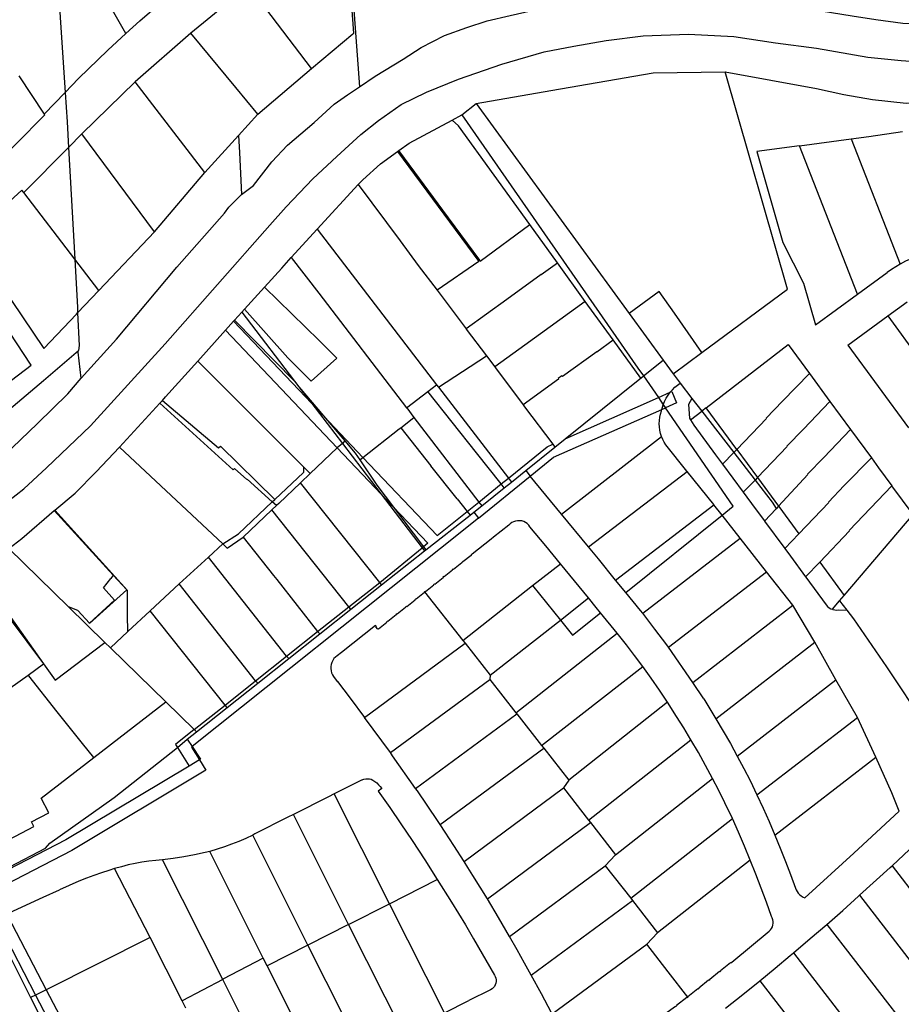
# Model space of a CAD drawing. Header units: inches. Extents: x 210911 to 224988, y 571697 to 586201.
# Tile 271 of 301: x 221935 to 222153, y 584355 to 584598. Entities that reach past the tile are written whole.
import ezdxf

# ---------------------------------------------------------------- set-up
doc = ezdxf.new("R2010")
doc.units = ezdxf.units.IN
doc.header["$MEASUREMENT"] = 0

msp = doc.modelspace()

# ---------------------------------------------------------------- linework, layer by layer
for points in [[(221984.129, 584658.453), (222012.95, 584659.926), (222018.688, 584581.676)], [(222109.15, 584585.37), (222131.71, 584581.28), (222138.43, 584579.82), (222145.55, 584578.53), (222153.91, 584577.66), (222162.64, 584577.97), (222175.9, 584579.48), (222195.81, 584586.7), (222205.47, 584590.12), (222221.3, 584596.16), (222236.86, 584602.29), (222249.69, 584607.91), (222262.09, 584615.37), (222272.92, 584622.138)], [(221960.948, 584594.87), (221946.695, 584619.893)], [(222006.861, 584586.186), (222017.067, 584594.755), (222017.31, 584594.975), (222015.909, 584614.122), (222015.643, 584618.155)], [(221943.438, 584617.484), (221945.912, 584580.303)], [(221960.948, 584594.87), (221964.433, 584597.975), (221967.96, 584601.032), (221971.53, 584604.039), (221975.141, 584606.997), (221978.793, 584609.904), (221982.485, 584612.76), (221986.216, 584615.565)], [(222006.861, 584586.186), (221991.374, 584606.638)], [(222018.688, 584581.676), (222022.573, 584584.312), (222029.552, 584588.525), (222033.992, 584591.396), (222039.704, 584594.334), (222045.291, 584596.383), (222050.244, 584597.985), (222055.96, 584599.335), (222064.281, 584601.201), (222072.986, 584602.305), (222089.254, 584603.748), (222098.533, 584604.346), (222106.161, 584604.113), (222116.271, 584603.252), (222124.856, 584602.069), (222132.87, 584600.439), (222140.502, 584599.253), (222146.416, 584598.317), (222153.093, 584597.383), (222160.213, 584597.212), (222165.995, 584597.99), (222172.156, 584599.659), (222177.004, 584601.058)], [(221986.928, 584603.024), (221977.019, 584594.97)], [(221930.046, 584477.889), (221935.689, 584482.289), (221941.33, 584487.514), (221952.23, 584497.901), (221970.662, 584518.156), (221996.566, 584547.453), (222000.556, 584552.039), (222007.208, 584558.919), (222013.102, 584564.463), (222019.06, 584569.88), (222023.435, 584573.386), (222029.016, 584577.278), (222035.299, 584580.345), (222043.234, 584583.607), (222053.901, 584587.322), (222064.38, 584590.337), (222071.685, 584591.755), (222079.69, 584593.112), (222088.839, 584594.281), (222100.089, 584594.693), (222111.278, 584594.153), (222121.581, 584592.593), (222131.692, 584591.224), (222144.412, 584589.036), (222152.678, 584588.169), (222159.672, 584587.68)], [(221956.47, 584590.747), (221958.7, 584592.819), (221960.948, 584594.87)], [(221977.019, 584594.97), (221963.281, 584582.943)], [(221988.152, 584581.482), (221977.019, 584594.97)], [(221945.912, 584580.303), (221949.199, 584583.758), (221956.47, 584590.747)], [(221993.589, 584574.896), (222006.861, 584586.186)], [(221934.504, 584584.43), (221940.786, 584574.917)], [(222047.56, 584577.54), (222066.06, 584580.76), (222091.31, 584585.14), (222109.15, 584585.37)], [(222103.352, 584515.99), (222124.55, 584531.67), (222109.15, 584585.37)], [(221963.281, 584582.943), (221950.04, 584570.038)], [(221980.448, 584560.497), (221963.281, 584582.943)], [(221993.589, 584574.896), (221988.152, 584581.482)], [(221989.501, 584555.054), (221992.467, 584557.29), (221997.024, 584563.147), (222000.889, 584567.224), (222007.545, 584572.897), (222012.425, 584577.358), (222015.787, 584579.718), (222018.688, 584581.676)], [(221940.786, 584574.917), (221945.912, 584580.303)], [(221945.912, 584580.303), (221946.395, 584573.045), (221946.749, 584566.71)], [(222044, 584574.74), (222047.56, 584577.54)], [(222047.56, 584577.54), (222085.38, 584525.635)], [(221940.786, 584574.917), (221940.902, 584574.742), (221926.502, 584560.25)], [(221988.822, 584569.673), (221993.589, 584574.896)], [(222041.605, 584573.463), (222044, 584574.74)], [(222044, 584574.74), (222087.57, 584512.14), (222088.94, 584510.23)], [(222028.449, 584565.951), (222030.96, 584567.79), (222041.605, 584573.463)], [(222060.832, 584547.68), (222043.183, 584572.065), (222041.605, 584573.463)], [(221950.04, 584570.038), (221946.749, 584566.71)], [(221968.044, 584545.859), (221950.04, 584570.038)], [(221980.448, 584560.497), (221988.822, 584569.673)], [(221988.822, 584569.673), (221989.064, 584565.429)], [(222140.312, 584568.81), (222144.683, 584569.394), (222152.969, 584570.609)], [(221946.749, 584566.71), (221935.698, 584555.535)], [(221946.749, 584566.71), (221948.291, 584539.115)], [(222127.514, 584567.1), (222116.936, 584565.686), (222123.372, 584543.231), (222128.507, 584533.171), (222131.464, 584522.886), (222141.886, 584530.471)], [(222127.514, 584567.1), (222140.312, 584568.81)], [(222141.886, 584530.471), (222127.514, 584567.1)], [(222140.312, 584568.81), (222152.398, 584537.86)], [(221989.064, 584565.429), (221989.501, 584555.054)], [(222018.38, 584557.58), (222019.55, 584558.69), (222023.94, 584562.65), (222028.091, 584565.689)], [(222028.091, 584565.689), (222028.449, 584565.951)], [(222028.091, 584565.689), (222048.186, 584538.504)], [(222048.432, 584538.802), (222039.309, 584551.197), (222032.413, 584560.566), (222028.449, 584565.951)], [(221968.044, 584545.859), (221980.448, 584560.497)], [(222008.24, 584546.54), (222018.38, 584557.58)], [(222018.38, 584557.58), (222028.8, 584543.59), (222033.25, 584537.55), (222037.887, 584531.387)], [(221935.698, 584555.535), (221935.231, 584556.154), (221922.201, 584544.307), (221940.704, 584517.032), (221948.737, 584525.483), (221949.028, 584525.789)], [(221948.291, 584539.115), (221935.698, 584555.535)], [(221949.885, 584509.666), (221958.645, 584519.329), (221973.589, 584537.097), (221985.369, 584550.472), (221986.445, 584551.936), (221989.501, 584555.054)], [(222048.592, 584538.585), (222060.794, 584547.652)], [(222060.794, 584547.652), (222060.832, 584547.68)], [(222067.663, 584538.14), (222060.794, 584547.652)], [(221954.277, 584531.31), (221968.044, 584545.859)], [(222001.85, 584539.48), (222008.24, 584546.54)], [(222008.24, 584546.54), (222037.785, 584508.052)], [(221923.95, 584502.584), (221937.511, 584512.915), (221917.715, 584542.844)], [(222160.945, 584540.991), (222159.459, 584540.658), (222157.992, 584540.247), (222156.549, 584539.761), (222155.133, 584539.2), (222153.748, 584538.566), (222152.398, 584537.86)], [(221948.291, 584539.115), (221948.958, 584527.18), (221949.028, 584525.789)], [(221954.277, 584531.31), (221948.291, 584539.115)], [(221995.19, 584532.14), (221999.5, 584536.88), (222001.85, 584539.48)], [(222001.85, 584539.48), (222008.69, 584530.67), (222030.371, 584502.357)], [(222048.186, 584538.504), (222037.887, 584531.387)], [(222048.186, 584538.504), (222048.432, 584538.802)], [(222048.592, 584538.585), (222048.432, 584538.802)], [(222063.597, 584535.26), (222067.663, 584538.14)], [(222074.515, 584528.659), (222067.663, 584538.14)], [(222152.398, 584537.86), (222151.304, 584537.219), (222150.238, 584536.532), (222149.204, 584535.798)], [(222063.597, 584535.26), (222055.145, 584529.129)], [(222141.886, 584530.471), (222149.204, 584535.798)], [(221949.028, 584525.789), (221954.277, 584531.31)], [(221990.27, 584526.74), (221995.19, 584532.14)], [(221990.27, 584526.74), (222000.97, 584514.74), (222006.79, 584508.96), (222013.14, 584514.6), (222008.71, 584518.96), (221995.19, 584532.14)], [(222037.887, 584531.387), (222045.069, 584521.84)], [(222092.826, 584531.059), (222085.38, 584525.635)], [(222103.352, 584515.99), (222096.62, 584525.706), (222092.826, 584531.059)], [(222055.145, 584529.129), (222045.069, 584521.84)], [(222074.515, 584528.659), (222059.591, 584517.846)], [(222081.417, 584519.108), (222074.515, 584528.659)], [(222149.379, 584525.047), (222154.16, 584528.53)], [(221949.028, 584525.789), (221949.433, 584517.779), (221949.246, 584516.54)], [(221987.841, 584524.037), (221989.63, 584526.02)], [(221989.63, 584526.02), (221990.27, 584526.74)], [(221989.63, 584526.02), (222003.756, 584507.55)], [(222085.38, 584525.635), (222093.776, 584514.112)], [(221985.59, 584521.53), (221987.6, 584523.77)], [(221987.6, 584523.77), (221987.841, 584524.037)], [(221987.6, 584523.77), (222006.9, 584503.44)], [(221987.841, 584524.037), (222002.616, 584508.901), (222003.756, 584507.55)], [(222139.5, 584517.85), (222149.379, 584525.047)], [(222149.379, 584525.047), (222157.006, 584514.566), (222163.85, 584504.26)], [(221978.76, 584513.91), (221985.59, 584521.53)], [(221985.59, 584521.53), (222013.196, 584492.461)], [(222045.069, 584521.84), (222045.101, 584521.798)], [(222045.101, 584521.798), (222050.096, 584515.159)], [(222077.372, 584516.202), (222081.417, 584519.108)], [(222088.271, 584509.693), (222081.417, 584519.108)], [(222104.456, 584502.331), (222124.73, 584517.96), (222129.945, 584510.859)], [(221906.981, 584481.804), (221913.744, 584487.056), (221925.03, 584495.982), (221940.561, 584509.114), (221949.246, 584516.54)], [(221949.885, 584509.666), (221949.184, 584516.126), (221949.246, 584516.54)], [(222059.591, 584517.846), (222052.142, 584512.438)], [(222077.372, 584516.202), (222068.909, 584510.097)], [(222096.24, 584510.73), (222103.352, 584515.99)], [(222139.5, 584517.85), (222154.492, 584497.376)], [(221970.02, 584504.19), (221970.79, 584505.03), (221978.76, 584513.91)], [(221978.76, 584513.91), (222004.84, 584487.77)], [(222038.256, 584507.439), (222050.096, 584515.159)], [(222050.096, 584515.159), (222052.142, 584512.438)], [(222088.94, 584510.23), (222093.776, 584514.112)], [(222093.776, 584514.112), (222096.24, 584510.73)], [(222052.142, 584512.438), (222052.318, 584512.205)], [(222052.318, 584512.205), (222059.197, 584503.062)], [(222096.24, 584510.73), (222097.996, 584508.457)], [(222112.01, 584492.072), (222119.353, 584499.724), (222119.274, 584499.8), (222123.289, 584503.99), (222129.945, 584510.859)], [(222129.945, 584510.859), (222135.027, 584503.94)], [(221907.442, 584473.18), (221911.24, 584475.168), (221916.06, 584478.486), (221922.019, 584483.331), (221928.614, 584488.432), (221930.769, 584490.471), (221939.133, 584498.499), (221946.611, 584505.763), (221949.885, 584509.666)], [(222068.909, 584510.097), (222068.78, 584510.275), (222067.805, 584509.573), (222067.933, 584509.395), (222059.197, 584503.062)], [(222069.57, 584494.68), (222088.025, 584509.496)], [(222088.025, 584509.496), (222088.271, 584509.693)], [(222088.271, 584509.693), (222088.94, 584510.23)], [(222088.94, 584510.23), (222092.62, 584504.89)], [(222095.545, 584506.184), (222096.09, 584506.822), (222096.683, 584507.415), (222097.319, 584507.961), (222097.996, 584508.457)], [(222097.996, 584508.457), (222100.923, 584504.668)], [(222003.756, 584507.55), (222009.836, 584500.349)], [(222003.756, 584507.55), (222006.9, 584503.44)], [(222030.371, 584502.357), (222035.605, 584506.378)], [(222035.605, 584506.378), (222037.785, 584508.052)], [(222053.767, 584483.533), (222047.64, 584491.235), (222035.605, 584506.378)], [(222037.785, 584508.052), (222038.256, 584507.439)], [(222038.256, 584507.439), (222055.52, 584484.95)], [(222092.62, 584504.89), (222095.545, 584506.184)], [(222093.803, 584503.069), (222094.141, 584503.899), (222094.546, 584504.698), (222095.015, 584505.461), (222095.545, 584506.184)], [(222095.545, 584506.184), (222095.92, 584506.35), (222097.13, 584503.6), (222094.35, 584502.37)], [(221959.41, 584492.59), (221969.353, 584503.46)], [(221969.353, 584503.46), (221970.02, 584504.19)], [(221969.353, 584503.46), (221987.507, 584486.98)], [(221970.02, 584504.19), (221983.82, 584492.45), (221984.38, 584492.88), (221997.75, 584479.69)], [(222006.9, 584503.44), (222009.836, 584500.349)], [(222006.9, 584503.44), (222014.499, 584493.513)], [(222069.57, 584494.68), (222092.62, 584504.89)], [(222092.62, 584504.89), (222093.803, 584503.069)], [(222100.923, 584504.668), (222100.041, 584503.132), (222100.287, 584499.773), (222100.549, 584499.37)], [(222100.923, 584504.668), (222103.367, 584501.505)], [(222117.125, 584485.126), (222124.465, 584492.774), (222124.386, 584492.85), (222128.458, 584497.049), (222135.027, 584503.94)], [(222135.027, 584503.94), (222140.153, 584496.96)], [(222030.371, 584502.357), (222030.401, 584502.317)], [(222030.401, 584502.317), (222032.189, 584499.983)], [(222059.197, 584503.062), (222059.535, 584502.613)], [(222059.535, 584502.613), (222066.52, 584493.33)], [(222060.953, 584485.482), (222066.69, 584490.12), (222093.464, 584501.943)], [(222093.428, 584495.25), (222093.18, 584496.019), (222093, 584496.806), (222092.889, 584497.606), (222092.848, 584498.413), (222092.877, 584499.22), (222092.977, 584500.022), (222093.146, 584500.812), (222093.383, 584501.584)], [(222093.383, 584501.584), (222093.464, 584501.943)], [(222093.464, 584501.943), (222093.618, 584502.511), (222093.803, 584503.069)], [(222093.464, 584501.943), (222094.35, 584502.37)], [(222093.803, 584503.069), (222094.35, 584502.37)], [(222108.401, 584475.832), (222111.14, 584478.03), (222094.35, 584502.37)], [(222100.571, 584499.336), (222103.373, 584501.497)], [(222103.367, 584501.505), (222103.373, 584501.497)], [(222104.456, 584502.331), (222103.373, 584501.497)], [(222103.373, 584501.497), (222111.257, 584491.293)], [(222112.01, 584492.072), (222104.456, 584502.331)], [(222009.836, 584500.349), (222019.58, 584490.093)], [(222009.836, 584500.349), (222015.053, 584494.171)], [(222028.896, 584497.421), (222032.189, 584499.983)], [(222032.189, 584499.983), (222048.22, 584479.05)], [(222100.549, 584499.37), (222100.571, 584499.336)], [(222100.571, 584499.336), (222101.397, 584498.067), (222106.748, 584490.738), (222108.472, 584488.41)], [(222019.58, 584490.093), (222028.526, 584497.133), (222028.896, 584497.421)], [(222028.896, 584497.421), (222036.379, 584488.009)], [(222122.338, 584478.047), (222129.568, 584485.871), (222129.489, 584485.946), (222133.543, 584490.076), (222140.153, 584496.96)], [(222140.153, 584496.96), (222145.282, 584489.976)], [(222015.053, 584494.171), (222014.499, 584493.513)], [(222015.053, 584494.171), (222017.62, 584491.131), (222018.768, 584489.454)], [(222067.03, 584492.64), (222069.57, 584494.68)], [(222068.657, 584476.097), (222093.428, 584495.25)], [(222094.48, 584493.224), (222094.074, 584493.869), (222093.722, 584494.546), (222093.428, 584495.25)], [(221943.372, 584477.073), (221948.38, 584481.23), (221953.63, 584486.53), (221959.41, 584492.59)], [(221959.41, 584492.59), (221984.89, 584468.72)], [(222013.196, 584492.461), (222006.553, 584486.081)], [(222014.499, 584493.513), (222013.196, 584492.461)], [(222013.196, 584492.461), (222024.07, 584481.01)], [(222014.499, 584493.513), (222024.07, 584481.01)], [(222055.52, 584484.95), (222065.11, 584492.71), (222066.52, 584493.33)], [(222059.826, 584486.854), (222067.03, 584492.64)], [(222066.52, 584493.33), (222067.03, 584492.64)], [(222099.725, 584486.634), (222099.672, 584486.699), (222094.48, 584493.224)], [(222111.257, 584491.293), (222108.481, 584488.398)], [(222112.01, 584492.072), (222111.257, 584491.293)], [(222111.257, 584491.293), (222116.511, 584484.494)], [(222112.01, 584492.072), (222117.125, 584485.126)], [(222018.768, 584489.454), (222019.58, 584490.093)], [(222018.768, 584489.454), (222023.037, 584483.22), (222027.116, 584477.803)], [(222019.58, 584490.093), (222037.96, 584470.75), (222045.358, 584476.734)], [(222127.379, 584471.201), (222134.722, 584478.916), (222134.643, 584478.991), (222138.591, 584483.147), (222145.282, 584489.976)], [(222145.282, 584489.976), (222147.079, 584487.529), (222150.36, 584483.062)], [(221987.837, 584487.342), (221987.507, 584486.98)], [(221990.833, 584484.598), (221987.837, 584487.342)], [(222004.84, 584487.77), (222004.83, 584486.38), (221997.75, 584479.69)], [(222004.84, 584487.77), (222006.553, 584486.081)], [(222042.89, 584479.839), (222036.379, 584488.009)], [(222056.26, 584483.99), (222059.826, 584486.854)], [(222059.826, 584486.854), (222060.953, 584485.482)], [(222075.343, 584467.951), (222099.725, 584486.634)], [(222106.342, 584478.407), (222106.289, 584478.474), (222099.725, 584486.634)], [(222108.472, 584488.41), (222108.481, 584488.398)], [(222108.481, 584488.398), (222113.595, 584481.492)], [(221990.945, 584484.75), (221990.833, 584484.598)], [(221997.139, 584479.112), (221990.945, 584484.75)], [(222006.553, 584486.081), (222004.134, 584483.812)], [(222048.1, 584475.09), (222060.953, 584485.482)], [(222053.767, 584483.533), (222055.52, 584484.95)], [(222054.516, 584482.591), (222056.26, 584483.99)], [(222055.52, 584484.95), (222056.26, 584483.99)], [(222068.657, 584476.097), (222060.953, 584485.482)], [(222116.511, 584484.494), (222113.612, 584481.469)], [(222117.125, 584485.126), (222116.511, 584484.494)], [(222116.511, 584484.494), (222120.74, 584479.02), (222121.745, 584477.427)], [(222117.125, 584485.126), (222122.338, 584478.047)], [(222004.134, 584483.812), (221998.75, 584478.703)], [(222023.747, 584459.179), (222004.134, 584483.812)], [(222048.22, 584479.05), (222053.767, 584483.533)], [(222051.927, 584480.514), (222054.516, 584482.591)], [(222054.516, 584482.591), (222053.767, 584483.533)], [(222113.595, 584481.492), (222113.612, 584481.469)], [(222113.612, 584481.469), (222116.569, 584477.475), (222118.843, 584474.392)], [(222132.513, 584464.229), (222139.869, 584471.953), (222139.786, 584472.032), (222150.36, 584483.062)], [(222138.573, 584455.998), (222155.59, 584475.94), (222150.36, 584483.062)], [(221988.82, 584471.24), (221997.139, 584479.112)], [(221997.139, 584479.112), (221997.75, 584479.69)], [(221998.181, 584478.164), (221997.139, 584479.112)], [(222024.07, 584481.01), (222034.22, 584467.76)], [(222024.07, 584481.01), (222027.116, 584477.803)], [(222042.89, 584479.839), (222045.358, 584476.734)], [(222045.358, 584476.734), (222048.22, 584479.05)], [(222048.22, 584479.05), (222048.93, 584478.11)], [(222048.93, 584478.11), (222051.927, 584480.514)], [(221931.98, 584467.61), (221935.23, 584470.02), (221943.26, 584476.98)], [(221943.26, 584476.98), (221943.372, 584477.073)], [(221943.26, 584476.98), (221957.837, 584461.009)], [(221961.442, 584447.083), (221961.387, 584451.084), (221961.328, 584457.223), (221952.786, 584466.665), (221943.372, 584477.073)], [(221989.94, 584470.346), (221997.051, 584477.092)], [(221998.181, 584478.164), (221997.051, 584477.092)], [(222016.04, 584453.174), (221997.051, 584477.092)], [(221998.75, 584478.703), (221998.181, 584478.164)], [(222027.116, 584477.803), (222034.507, 584467.987)], [(222027.116, 584477.803), (222035.61, 584468.86), (222034.507, 584467.987)], [(222045.358, 584476.734), (222046.074, 584475.833)], [(222046.95, 584476.52), (222048.93, 584478.11)], [(222082.031, 584459.778), (222106.342, 584478.407)], [(222108.401, 584475.832), (222106.342, 584478.407)], [(222121.753, 584477.414), (222118.895, 584474.321)], [(222121.745, 584477.427), (222121.753, 584477.414)], [(222122.338, 584478.047), (222121.753, 584477.414)], [(222122.338, 584478.047), (222122.401, 584477.962)], [(222122.401, 584477.962), (222127.379, 584471.201)], [(222048.1, 584475.09), (222038.76, 584467.54), (221977.339, 584418.608)], [(222035.093, 584467.216), (222046.074, 584475.833)], [(222046.074, 584475.833), (222046.95, 584476.52)], [(222046.95, 584476.52), (222048.1, 584475.09)], [(222060.859, 584472.964), (222060.55, 584473.367), (222060.183, 584473.717), (222059.766, 584474.006), (222059.31, 584474.229), (222058.825, 584474.378), (222058.323, 584474.451), (222057.816, 584474.446), (222057.315, 584474.362), (222056.833, 584474.203), (222056.382, 584473.972), (222055.971, 584473.674), (222055.611, 584473.316)], [(222075.343, 584467.951), (222068.657, 584476.097)], [(222084.555, 584456.702), (222108.401, 584475.832)], [(222112.816, 584470.162), (222108.401, 584475.832)], [(222118.843, 584474.392), (222118.895, 584474.321)], [(222118.895, 584474.321), (222123.864, 584467.584)], [(222055.611, 584473.316), (222051.884, 584470.385)], [(222068.444, 584463.759), (222064.757, 584468.227), (222060.859, 584472.964)], [(221984.89, 584468.72), (221988.82, 584471.24)], [(221984.89, 584468.72), (221985.984, 584467.694), (221989.94, 584470.346)], [(221989.94, 584470.346), (221997.464, 584460.876), (221997.492, 584460.898), (221998.269, 584459.919), (221998.242, 584459.897), (222008.37, 584447.084)], [(222051.884, 584470.385), (222051.258, 584469.892), (222046.554, 584466.168)], [(222088.733, 584451.558), (222112.816, 584470.162)], [(222119.311, 584461.826), (222112.816, 584470.162)], [(222127.379, 584471.201), (222123.896, 584467.541)], [(221931.98, 584467.61), (221946.798, 584453.141)], [(221981.353, 584465.456), (221984.89, 584468.72)], [(222023.747, 584459.179), (222034.22, 584467.76)], [(222024.19, 584458.622), (222034.771, 584467.031)], [(222034.507, 584467.987), (222034.22, 584467.76)], [(222034.22, 584467.76), (222034.771, 584467.031)], [(222034.507, 584467.987), (222035.093, 584467.216)], [(222034.771, 584467.031), (222035.093, 584467.216)], [(222082.031, 584459.778), (222077.781, 584464.98), (222075.343, 584467.951)], [(222123.864, 584467.584), (222123.896, 584467.541)], [(222123.896, 584467.541), (222125.252, 584465.703), (222129.026, 584460.567)], [(221974.158, 584458.816), (221981.353, 584465.456)], [(222000.636, 584440.942), (221981.353, 584465.456)], [(222046.554, 584466.168), (222046.3, 584465.974), (222046.366, 584465.885), (222044.299, 584464.239), (222044.229, 584464.324), (222043.981, 584464.122), (222044.05, 584464.036), (222041.982, 584462.399), (222041.915, 584462.486), (222041.659, 584462.291), (222041.726, 584462.203), (222039.655, 584460.562), (222039.586, 584460.647), (222039.333, 584460.45), (222039.4, 584460.363), (222037.34, 584458.713), (222037.275, 584458.802), (222037.017, 584458.613), (222037.083, 584458.525), (222035.023, 584456.875), (222034.959, 584456.965), (222034.819, 584456.864)], [(221924.37, 584461.95), (221940.62, 584439.03)], [(222061.518, 584458.411), (222068.444, 584463.759)], [(222075.303, 584455.393), (222068.444, 584463.759)], [(222132.513, 584464.229), (222129.026, 584460.567)], [(222132.513, 584464.229), (222138.573, 584455.998)], [(221923.79, 584461.51), (221940.62, 584439.03)], [(221957.837, 584461.009), (221961.182, 584457.344), (221951.998, 584449.053), (221951.964, 584449.091)], [(221951.964, 584449.091), (221958.166, 584454.767), (221955.421, 584457.818), (221957.225, 584460.2)], [(221957.837, 584461.009), (221957.225, 584460.2)], [(222084.555, 584456.702), (222082.031, 584459.778)], [(222095.143, 584443.155), (222119.311, 584461.826)], [(222125.895, 584453.571), (222119.311, 584461.826)], [(222129.026, 584460.567), (222129.056, 584460.526)], [(222129.056, 584460.526), (222134.132, 584453.617)], [(221966.952, 584452.167), (221974.158, 584458.816)], [(221992.971, 584434.855), (221974.158, 584458.816)], [(222016.04, 584453.174), (222023.747, 584459.179)], [(222016.541, 584452.543), (222024.19, 584458.622)], [(222024.19, 584458.622), (222023.747, 584459.179)], [(222044.288, 584444.81), (222061.518, 584458.411)], [(222061.518, 584458.411), (222068.374, 584449.889)], [(222034.819, 584456.864), (222034.7, 584456.779), (222034.763, 584456.689), (222032.705, 584455.032), (222032.638, 584455.119), (222032.383, 584454.927), (222032.449, 584454.839), (222030.387, 584453.187), (222030.312, 584453.281), (222030.061, 584453.083), (222030.128, 584452.996), (222028.061, 584451.353), (222027.992, 584451.438), (222027.742, 584451.237), (222027.81, 584451.151), (222025.742, 584449.507), (222025.673, 584449.593), (222025.422, 584449.396), (222025.49, 584449.31), (222023.425, 584447.665), (222023.354, 584447.749), (222023.261, 584447.673), (222022.785, 584448.227), (222022.879, 584448.301), (222022.683, 584448.555), (222014.284, 584441.89)], [(222034.819, 584456.864), (222044.288, 584444.81)], [(222068.374, 584449.889), (222075.303, 584455.393)], [(222078.321, 584451.693), (222077.274, 584452.99), (222075.303, 584455.393)], [(222088.212, 584452.214), (222084.555, 584456.702)], [(222135.633, 584452.546), (222137.437, 584454.664)], [(222137.437, 584454.664), (222138.573, 584455.998)], [(222137.437, 584454.664), (222139.194, 584452.366)], [(221951.964, 584449.091), (221949.104, 584452.259), (221946.798, 584453.141)], [(221946.798, 584453.141), (221955.78, 584444.37)], [(222008.37, 584447.084), (222016.04, 584453.174)], [(222008.907, 584446.476), (222016.541, 584452.543)], [(222016.541, 584452.543), (222016.04, 584453.174)], [(222088.733, 584451.558), (222088.212, 584452.214)], [(222101.103, 584434.419), (222125.895, 584453.571)], [(222131.286, 584444.432), (222125.895, 584453.571)], [(222134.132, 584453.617), (222134.467, 584453.248), (222134.853, 584452.934), (222135.284, 584452.683), (222135.633, 584452.546)], [(222135.633, 584452.546), (222135.747, 584452.501), (222136.233, 584452.391), (222136.73, 584452.357), (222137.226, 584452.399)], [(222137.226, 584452.399), (222139.194, 584452.366)], [(222139.194, 584452.366), (222140.85, 584450.2), (222149.02, 584438.31), (222158.63, 584423.8), (222167.393, 584411.232)], [(221961.442, 584447.083), (221966.952, 584452.167)], [(221985.507, 584428.816), (221966.952, 584452.167)], [(222050.993, 584436.307), (222068.374, 584449.889)], [(222068.374, 584449.889), (222071.39, 584446.14), (222078.321, 584451.693)], [(222082.412, 584446.627), (222078.321, 584451.693)], [(222094.741, 584443.744), (222091.765, 584447.672), (222088.733, 584451.558)], [(221957.158, 584443.025), (221961.442, 584447.083)], [(222000.636, 584440.942), (222008.37, 584447.084)], [(222001.262, 584440.401), (222008.907, 584446.476)], [(222008.37, 584447.084), (222008.907, 584446.476)], [(222057.375, 584426.989), (222082.412, 584446.627)], [(222084.707, 584443.784), (222082.412, 584446.627)], [(221940.62, 584439.03), (221943.45, 584435.04), (221955.78, 584444.37)], [(221955.78, 584444.37), (221957.158, 584443.025)], [(221957.158, 584443.025), (221970.81, 584429.69)], [(222019.916, 584425.79), (222044.81, 584444.148)], [(222044.288, 584444.81), (222044.81, 584444.148)], [(222044.81, 584444.148), (222050.993, 584436.307)], [(222088.732, 584438.434), (222086.739, 584441.124), (222084.707, 584443.784)], [(222095.143, 584443.155), (222094.741, 584443.744)], [(222101.103, 584434.419), (222095.143, 584443.155)], [(222106.846, 584425.504), (222131.286, 584444.432)], [(222136.531, 584435.147), (222131.286, 584444.432)], [(221992.971, 584434.855), (222000.636, 584440.942)], [(221993.619, 584434.327), (222001.262, 584440.401)], [(222001.262, 584440.401), (222000.636, 584440.942)], [(222013.179, 584441.08), (222012.769, 584440.744), (222012.411, 584440.354), (222012.112, 584439.916), (222011.88, 584439.439), (222011.718, 584438.935), (222011.629, 584438.412), (222011.616, 584437.883), (222011.68, 584437.356), (222011.817, 584436.845), (222012.027, 584436.358), (222012.304, 584435.906)], [(222014.284, 584441.89), (222013.179, 584441.08)], [(221936.778, 584436.306), (221940.62, 584439.03)], [(222063.748, 584418.883), (222088.732, 584438.434)], [(222094.855, 584429.583), (222092.862, 584432.566), (222090.821, 584435.517), (222088.732, 584438.434)], [(221929.59, 584431.21), (221936.778, 584436.306)], [(221936.961, 584436.076), (221936.778, 584436.306)], [(221952.991, 584415.883), (221950.246, 584419.343), (221943.998, 584427.2), (221936.961, 584436.076)], [(222012.304, 584435.906), (222013.231, 584434.678), (222013.276, 584434.731), (222016.381, 584430.552), (222019.916, 584425.79)], [(222026.347, 584417.12), (222050.914, 584435.208)], [(222050.993, 584436.307), (222050.914, 584435.208)], [(222050.914, 584435.208), (222057.375, 584426.989)], [(221985.507, 584428.816), (221992.971, 584434.855)], [(221985.963, 584428.242), (221993.619, 584434.327)], [(221993.619, 584434.327), (221992.971, 584434.855)], [(222103.815, 584430.445), (222101.103, 584434.419)], [(222112.133, 584416.233), (222136.531, 584435.147)], [(222141.815, 584425.795), (222136.531, 584435.147)], [(222103.815, 584430.445), (222105.345, 584427.983), (222106.846, 584425.504)], [(221952.991, 584415.883), (221970.81, 584429.69)], [(221970.81, 584429.69), (221977.84, 584422.84)], [(221977.84, 584422.84), (221985.507, 584428.816)], [(221978.431, 584422.257), (221985.963, 584428.242)], [(221985.963, 584428.242), (221985.507, 584428.816)], [(222094.855, 584429.583), (222070.454, 584410.353)], [(222097.102, 584426.085), (222094.855, 584429.583)], [(222026.347, 584417.12), (222019.916, 584425.79)], [(222032.593, 584408.289), (222057.6, 584426.703)], [(222057.375, 584426.989), (222057.6, 584426.703)], [(222057.6, 584426.703), (222063.748, 584418.883)], [(222100.66, 584420.313), (222098.904, 584423.213), (222097.102, 584426.085)], [(222106.846, 584425.504), (222108.651, 584422.438), (222110.414, 584419.348), (222112.133, 584416.233)], [(222116.998, 584406.666), (222141.815, 584425.795)], [(222146.416, 584416.004), (222141.833, 584425.763), (222141.815, 584425.795)], [(221977.84, 584422.84), (221973.23, 584419.16), (221973.69, 584418.42)], [(221976.147, 584420.409), (221978.431, 584422.257)], [(221977.84, 584422.84), (221978.431, 584422.257)], [(221923.38, 584384.31), (221941.09, 584393.49), (221942.11, 584394.77), (221958.09, 584406.05), (221973.69, 584418.42)], [(221973.69, 584418.42), (221976.147, 584420.409)], [(221973.69, 584418.42), (221976.59, 584413.8)], [(221976.147, 584420.409), (221977.339, 584418.608)], [(221977.339, 584418.608), (221977.19, 584418.49), (221979.166, 584415.339)], [(221977.339, 584418.608), (221979.407, 584415.483)], [(222038.678, 584399.321), (222064.264, 584418.226)], [(222063.748, 584418.883), (222064.264, 584418.226)], [(222064.264, 584418.226), (222070.454, 584410.353)], [(222075.363, 584400.416), (222100.66, 584420.313)], [(222106.011, 584410.76), (222104.282, 584413.975), (222102.498, 584417.159), (222100.66, 584420.313)], [(221920.65, 584389.7), (221927.5, 584393.27), (221938.2, 584398.83), (221937.58, 584400.03), (221941.88, 584402.27), (221940.03, 584405.84), (221952.991, 584415.883)], [(222032.593, 584408.289), (222026.912, 584416.359), (222026.347, 584417.12)], [(222112.133, 584416.233), (222113.73, 584413.239), (222115.288, 584410.225)], [(222121.417, 584396.756), (222146.416, 584416.004)], [(222150.314, 584407.166), (222146.416, 584416.004)], [(221976.59, 584413.8), (221946.09, 584395.58), (221924.53, 584384.41)], [(221979.166, 584415.339), (221980.76, 584412.8), (221947.55, 584392.96), (221928.57, 584383.12), (221931.657, 584376.836)], [(221979.166, 584415.339), (221976.59, 584413.8)], [(221979.407, 584415.483), (221979.166, 584415.339)], [(222019.393, 584410.395), (222012.443, 584406.902)], [(222019.393, 584410.395), (222019.812, 584410.561), (222020.252, 584410.659), (222020.702, 584410.685), (222021.15, 584410.64), (222021.586, 584410.524), (222021.997, 584410.34)], [(222021.997, 584410.34), (222022.51, 584410.002), (222022.99, 584409.62), (222023.435, 584409.197), (222023.841, 584408.736), (222024.204, 584408.241)], [(222070.454, 584410.353), (222069.126, 584408.391)], [(222082.025, 584391.893), (222106.011, 584410.76)], [(222109.057, 584404.743), (222107.558, 584407.763), (222106.011, 584410.76)], [(222115.288, 584410.225), (222116.998, 584406.666)], [(222011.039, 584406.197), (222002.376, 584401.837)], [(222012.443, 584406.902), (222011.039, 584406.197)], [(222026.125, 584379.79), (222012.443, 584406.902)], [(222024.204, 584408.241), (222023.362, 584407.636)], [(222023.362, 584407.636), (222026.177, 584403.569), (222028.961, 584399.482), (222031.715, 584395.374)], [(222037.981, 584400.366), (222033.035, 584407.661), (222032.593, 584408.289)], [(222044.586, 584390.211), (222069.126, 584408.391)], [(222069.126, 584408.391), (222075.363, 584400.416)], [(222116.998, 584406.666), (222118.517, 584403.383), (222119.99, 584400.08), (222121.417, 584396.756)], [(222152.138, 584402.684), (222150.314, 584407.166)], [(222110.903, 584400.822), (222109.057, 584404.743)], [(222150.396, 584389.155), (222156.128, 584394.507), (222167.959, 584405.875)], [(222002.376, 584401.837), (222000.997, 584401.143), (221992.873, 584397.042)], [(222016.037, 584374.673), (222002.376, 584401.837)], [(222128.83, 584381.233), (222140.903, 584392.24), (222147.634, 584398.445), (222152.138, 584402.684)], [(222038.678, 584399.321), (222037.981, 584400.366)], [(222044.586, 584390.211), (222042.076, 584394.167), (222039.903, 584397.486), (222038.678, 584399.321)], [(222050.326, 584381.016), (222075.814, 584399.839)], [(222075.363, 584400.416), (222075.814, 584399.839)], [(222075.814, 584399.839), (222082.025, 584391.893)], [(222085.795, 584381.131), (222110.903, 584400.822)], [(222115.344, 584390.562), (222113.915, 584394.004), (222112.434, 584397.424), (222110.903, 584400.822)], [(221992.308, 584396.757), (221990.594, 584395.938), (221988.854, 584395.176), (221987.091, 584394.471), (221985.305, 584393.824), (221983.499, 584393.235), (221981.675, 584392.706)], [(221992.873, 584397.042), (221992.308, 584396.757)], [(222005.954, 584369.574), (221992.308, 584396.757)], [(222121.417, 584396.756), (222122.757, 584393.508), (222124.052, 584390.243), (222125.302, 584386.96), (222126.508, 584383.66)], [(222031.715, 584395.374), (222034.862, 584390.6), (222037.955, 584385.79)], [(221980.569, 584392.416), (221977.95, 584391.854), (221975.315, 584391.369), (221972.667, 584390.963), (221970.008, 584390.635)], [(221981.675, 584392.706), (221980.569, 584392.416)], [(221994.935, 584366.297), (221981.675, 584392.706)], [(222082.025, 584391.893), (222079.49, 584389.11)], [(221968.387, 584390.474), (221966.659, 584390.277), (221964.938, 584390.024), (221963.227, 584389.715), (221961.526, 584389.35), (221959.839, 584388.93), (221958.166, 584388.454)], [(221970.008, 584390.635), (221968.387, 584390.474)], [(221984.888, 584361.066), (221970.008, 584390.635)], [(222050.326, 584381.016), (222046.763, 584386.783), (222045.517, 584388.743), (222044.586, 584390.211)], [(222055.835, 584371.64), (222079.49, 584389.11)], [(222079.49, 584389.11), (222085.795, 584381.131)], [(222115.344, 584390.562), (222092.413, 584372.57)], [(222120.545, 584376.647), (222119.312, 584380.151), (222118.034, 584383.638), (222116.711, 584387.109), (222115.344, 584390.562)], [(222142.367, 584381.872), (222149.942, 584388.731), (222150.396, 584389.155)], [(222150.396, 584389.155), (222170.973, 584362.469)], [(221956.767, 584388.01), (221954.89, 584387.424), (221953.029, 584386.79), (221951.184, 584386.108), (221949.358, 584385.379)], [(221958.166, 584388.454), (221956.767, 584388.01)], [(221966.98, 584371.44), (221958.166, 584388.454)], [(221949.358, 584385.379), (221944.545, 584383.211)], [(222026.125, 584379.79), (222037.955, 584385.79)], [(222037.955, 584385.79), (222041.45, 584380.19), (222044.899, 584374.562)], [(221940.527, 584381.364), (221944.545, 584383.211)], [(222126.508, 584383.66), (222126.687, 584383.196), (222126.925, 584382.76), (222127.218, 584382.359), (222127.562, 584382), (222127.95, 584381.689), (222128.375, 584381.432), (222128.83, 584381.233)], [(222134.262, 584374.678), (222138.2, 584378.137), (222142.105, 584381.635)], [(222142.105, 584381.635), (222142.367, 584381.872)], [(222142.367, 584381.872), (222162.369, 584355.93)], [(221931.657, 584376.836), (221932.078, 584377.526), (221940.527, 584381.364)], [(222016.037, 584374.673), (222026.125, 584379.79)], [(222039.754, 584352.784), (222026.125, 584379.79)], [(222055.835, 584371.64), (222053.102, 584376.341), (222050.326, 584381.016)], [(222061.179, 584362.146), (222086.209, 584380.592)], [(222085.795, 584381.131), (222086.209, 584380.592)], [(222086.209, 584380.592), (222092.413, 584372.57)], [(221931.657, 584376.836), (221941.279, 584358.512)], [(222016.037, 584374.673), (222005.954, 584369.574)], [(222029.614, 584347.676), (222016.037, 584374.673)], [(222044.899, 584374.562), (222046.91, 584371.091), (222052.089, 584362.157)], [(222120.049, 584372.953), (222120.353, 584373.283), (222120.603, 584373.655), (222120.793, 584374.06), (222120.92, 584374.49), (222120.979, 584374.934), (222120.971, 584375.383), (222120.894, 584375.824), (222120.751, 584376.249), (222120.545, 584376.647)], [(222126.021, 584367.649), (222130.158, 584371.143), (222134.262, 584374.678)], [(222134.262, 584374.678), (222153.781, 584349.391)], [(221929.079, 584373.059), (221937.406, 584356.62)], [(221929.923, 584373.992), (221938.626, 584357.178)], [(222092.413, 584372.57), (222089.759, 584369.771)], [(222110.74, 584365.342), (222120.049, 584372.953)], [(221966.98, 584371.44), (221941.279, 584358.512)], [(221974.909, 584355.761), (221966.98, 584371.44)], [(222005.954, 584369.574), (221995.854, 584364.467)], [(222019.505, 584342.58), (222005.954, 584369.574)], [(222059.535, 584365.117), (222057.695, 584368.384), (222055.835, 584371.64)], [(222066.316, 584352.548), (222089.759, 584369.771)], [(222099.893, 584356.71), (222095.044, 584362.907), (222089.759, 584369.771)], [(222125.221, 584366.981), (222126.021, 584367.649)], [(222126.021, 584367.649), (222145.156, 584342.859)], [(221994.935, 584366.297), (221984.942, 584361.095), (221984.888, 584361.066)], [(221995.854, 584364.467), (221994.935, 584366.297)], [(222061.179, 584362.146), (222059.535, 584365.117)], [(222099.893, 584356.71), (222100.003, 584356.798), (222099.933, 584356.883), (222102.368, 584358.816), (222102.435, 584358.728), (222102.686, 584358.927), (222102.618, 584359.013), (222105.049, 584360.953), (222105.118, 584360.867), (222105.369, 584361.066), (222105.3, 584361.152), (222107.732, 584363.092), (222107.8, 584363.006), (222108.052, 584363.204), (222107.984, 584363.291), (222110.422, 584365.225), (222110.492, 584365.14), (222110.74, 584365.342)], [(222117.671, 584360.747), (222121.455, 584363.852), (222125.221, 584366.981)], [(222009.403, 584337.483), (221995.854, 584364.467)], [(221984.888, 584361.066), (221974.909, 584355.761)], [(221999.307, 584332.413), (221984.888, 584361.066)], [(222052.089, 584362.157), (222052.294, 584361.784), (222052.434, 584361.381), (222052.503, 584360.961), (222052.501, 584360.535), (222052.428, 584360.115), (222052.284, 584359.714), (222052.075, 584359.343), (222051.807, 584359.012), (222051.487, 584358.731), (222051.124, 584358.508)], [(222066.197, 584352.771), (222063.712, 584357.471), (222061.179, 584362.146)], [(222109.23, 584353.962), (222113.462, 584357.34), (222117.671, 584360.747)], [(222117.671, 584360.747), (222136.55, 584336.31)], [(221941.279, 584358.512), (221938.626, 584357.178)], [(221941.279, 584358.512), (221947.25, 584347.05), (221950.304, 584341.147)], [(222051.124, 584358.508), (222045.781, 584355.831)], [(221938.626, 584357.178), (221937.406, 584356.62)], [(221937.406, 584356.62), (221946.239, 584339.182)], [(221938.626, 584357.178), (221947.637, 584339.768)], [(221975.793, 584353.975), (221974.909, 584355.761)], [(222039.754, 584352.784), (222045.781, 584355.831)], [(222088.319, 584347.879), (222088.575, 584348.075), (222088.513, 584348.166), (222091.105, 584350.14), (222091.178, 584350.057), (222091.431, 584350.255), (222091.367, 584350.345), (222093.969, 584352.321), (222094.042, 584352.238), (222094.295, 584352.437), (222094.232, 584352.528), (222096.822, 584354.491), (222096.897, 584354.409), (222097.145, 584354.611), (222097.073, 584354.695), (222099.687, 584356.686), (222099.754, 584356.599), (222099.893, 584356.71)]]:
    msp.add_lwpolyline(points)

doc.saveas('drawing.dxf')
